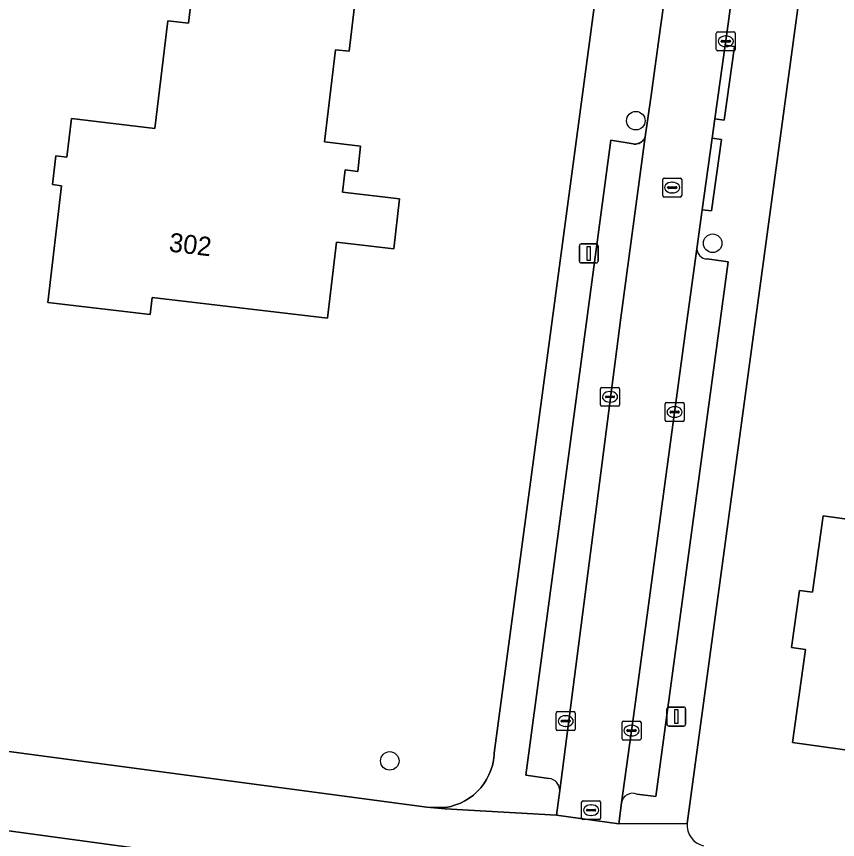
# Model space of a CAD drawing. Extents: x 161692 to 162379, y 380760 to 381678.
# Drawn here: x 161866.5 to 161909.81, y 380830.74 to 380874.19 of the extents above; entities that cross this region are included whole.
import ezdxf

# ---------------------------------------------------------------- set-up
doc = ezdxf.new("R2010")
doc.units = 0
for name, color, linetype in [('IMGEO_Boom', 7, 'Continuous'), ('IMGEO_Erf', 7, 'Continuous'), ('IMGEO_Kolk', 7, 'Continuous'), ('IMGEO_Lichtmast', 7, 'Continuous'), ('IMGEO_Pand', 7, 'Continuous'), ('IMGEO_Pand_nummerreeks', 7, 'Continuous'), ('IMGEO_Parkeervlak_open', 7, 'Continuous'), ('IMGEO_Rijbaan_lokaal_open', 7, 'Continuous'), ('IMGEO_Rioolput', 7, 'Continuous'), ('IMGEO_Voetpad_open', 7, 'Continuous')]:
    doc.layers.add(name, color=color, linetype=linetype)

msp = doc.modelspace()

# ---------------------------------------------------------------- linework, layer by layer
at = {"layer": 'IMGEO_Boom'}
for centre in [(161899.168, 380868.685), (161903.222, 380862.217), (161886.188, 380834.894)]:
    msp.add_circle(centre, 0.489, dxfattribs=at)
at = {"layer": 'IMGEO_Erf'}
for points in [[(161910.721, 380896.815), (161901.878, 380831.597)], [(161819.323, 380841.622), (161837.528, 380839.198), (161844.689, 380838.245), (161888.15, 380832.459), (161889.139, 380832.444), (161889.404, 380832.497), (161889.663, 380832.572), (161889.914, 380832.671), (161890.155, 380832.791), (161890.385, 380832.933), (161890.601, 380833.094), (161890.802, 380833.275), (161890.986, 380833.472), (161891.151, 380833.685), (161891.297, 380833.912), (161891.422, 380834.151), (161891.525, 380834.4), (161891.605, 380834.658), (161891.663, 380834.922), (161891.696, 380835.189), (161891.703, 380835.311), (161897.898, 380881.646)], [(161885.017, 380880.543), (161884.049, 380872.349), (161883.323, 380872.435), (161882.747, 380867.565), (161884.653, 380867.339), (161884.496, 380866.013), (161883.835, 380866.091), (161883.696, 380864.912), (161886.706, 380864.557), (161886.395, 380861.923), (161883.384, 380862.279), (161882.909, 380858.256), (161873.659, 380859.349), (161873.553, 380858.456), (161868.145, 380859.095), (161868.873, 380865.255), (161868.395, 380865.312), (161868.575, 380866.836), (161869.159, 380866.767), (161869.399, 380868.8), (161873.803, 380868.279), (161874.475, 380873.965), (161875.566, 380873.836), (161876.477, 380881.552)]]:
    msp.add_lwpolyline(points, dxfattribs=at)
msp.add_lwpolyline([(161914.388, 380834.934), (161913.768, 380835.021), (161913.661, 380834.259), (161910.612, 380834.687), (161910.713, 380835.404), (161907.438, 380835.864), (161908.128, 380840.779), (161907.384, 380840.883), (161907.807, 380843.895), (161908.487, 380843.799), (161909.053, 380847.832), (161912.206, 380847.389), (161911.784, 380844.384), (161915.639, 380843.843), (161915.083, 380839.886)], close=True, dxfattribs=at)
msp.add_arc((161902.979, 380831.498), 1.105, 174.8847, 257.3609, dxfattribs=at)
at = {"layer": 'IMGEO_Kolk'}
for p, q in [((161903.416, 380872.451), (161903.416, 380873.303)), ((161903.491, 380873.377), (161904.343, 380873.377)), ((161903.904, 380873.157), (161903.929, 380873.157)), ((161904.417, 380873.303), (161904.417, 380872.451)), ((161903.675, 380872.871), (161903.675, 380872.883)), ((161904.113, 380872.834), (161903.715, 380872.834)), ((161903.718, 380872.92), (161904.116, 380872.92)), ((161904.159, 380872.883), (161904.159, 380872.871)), ((161904.343, 380872.377), (161903.491, 380872.377)), ((161903.927, 380872.597), (161903.902, 380872.597)), ((161897.307, 380853.686), (161897.307, 380854.538)), ((161897.382, 380854.612), (161898.234, 380854.612)), ((161898.308, 380854.538), (161898.308, 380853.686)), ((161897.566, 380854.106), (161897.566, 380854.118)), ((161898.004, 380854.069), (161897.606, 380854.069)), ((161897.609, 380854.155), (161898.007, 380854.155)), ((161897.795, 380854.392), (161897.82, 380854.392)), ((161898.05, 380854.118), (161898.05, 380854.106)), ((161898.234, 380853.612), (161897.382, 380853.612)), ((161897.818, 380853.832), (161897.793, 380853.832)), ((161900.714, 380852.883), (161900.714, 380853.735)), ((161900.789, 380853.809), (161901.641, 380853.809)), ((161901.202, 380853.589), (161901.227, 380853.589)), ((161901.715, 380853.735), (161901.715, 380852.883)), ((161900.973, 380853.303), (161900.973, 380853.315)), ((161901.411, 380853.266), (161901.013, 380853.266)), ((161901.016, 380853.352), (161901.414, 380853.352)), ((161901.457, 380853.315), (161901.457, 380853.303)), ((161901.641, 380852.809), (161900.789, 380852.809)), ((161901.225, 380853.029), (161901.2, 380853.029)), ((161895.044, 380837.496), (161895.896, 380837.496)), ((161894.969, 380836.57), (161894.969, 380837.422)), ((161895.457, 380837.276), (161895.482, 380837.276)), ((161895.97, 380837.422), (161895.97, 380836.57)), ((161895.228, 380836.99), (161895.228, 380837.002)), ((161895.666, 380836.953), (161895.268, 380836.953)), ((161895.271, 380837.039), (161895.669, 380837.039)), ((161895.48, 380836.716), (161895.455, 380836.716)), ((161895.712, 380837.002), (161895.712, 380836.99)), ((161898.442, 380836.068), (161898.442, 380836.92)), ((161898.517, 380836.994), (161899.369, 380836.994)), ((161898.93, 380836.774), (161898.955, 380836.774)), ((161899.443, 380836.92), (161899.443, 380836.068)), ((161895.896, 380836.496), (161895.044, 380836.496)), ((161898.701, 380836.488), (161898.701, 380836.5)), ((161899.139, 380836.451), (161898.741, 380836.451)), ((161898.744, 380836.537), (161899.142, 380836.537)), ((161898.953, 380836.214), (161898.928, 380836.214)), ((161899.185, 380836.5), (161899.185, 380836.488)), ((161899.369, 380835.994), (161898.517, 380835.994))]:
    msp.add_line(p, q, dxfattribs=at)
for points in [[(161903.416, 380872.451), (161903.416, 380873.303)], [(161903.491, 380873.377), (161904.343, 380873.377)], [(161904.417, 380873.303), (161904.417, 380872.451)], [(161904.343, 380872.377), (161903.491, 380872.377)], [(161897.307, 380853.686), (161897.307, 380854.538)], [(161897.382, 380854.612), (161898.234, 380854.612)], [(161898.308, 380854.538), (161898.308, 380853.686)], [(161898.234, 380853.612), (161897.382, 380853.612)], [(161900.714, 380852.883), (161900.714, 380853.735)], [(161900.789, 380853.809), (161901.641, 380853.809)], [(161901.715, 380853.735), (161901.715, 380852.883)], [(161901.641, 380852.809), (161900.789, 380852.809)], [(161895.044, 380837.496), (161895.896, 380837.496)], [(161894.969, 380836.57), (161894.969, 380837.422)], [(161895.97, 380837.422), (161895.97, 380836.57)], [(161898.442, 380836.068), (161898.442, 380836.92)], [(161898.517, 380836.994), (161899.369, 380836.994)], [(161899.443, 380836.92), (161899.443, 380836.068)], [(161895.896, 380836.496), (161895.044, 380836.496)], [(161899.369, 380835.994), (161898.517, 380835.994)]]:
    msp.add_lwpolyline(points, dxfattribs=at)
for centre, radius, start, end in [((161903.493, 380873.301), 0.0765, 91.552, 178.448), ((161903.493, 380873.301), 0.0765, 91.552, 178.448), ((161904.341, 380873.301), 0.0765, 1.552, 88.448), ((161904.341, 380873.301), 0.0765, 1.552, 88.448), ((161903.715, 380872.88), 0.0403, 85.8775, 175.7526), ((161903.712, 380872.87), 0.0366, 178.938, 274.7102), ((161904.116, 380872.877), 0.043, 264.8664, 352.4533), ((161904.12, 380872.882), 0.0386, 1.7309, 96.639), ((161903.493, 380872.453), 0.0765, 181.552, 268.448), ((161903.493, 380872.453), 0.0765, 181.552, 268.448), ((161904.341, 380872.453), 0.0765, 271.552, 358.448), ((161904.341, 380872.453), 0.0765, 271.552, 358.448), ((161897.384, 380854.536), 0.0765, 91.552, 178.448), ((161897.384, 380854.536), 0.0765, 91.552, 178.448), ((161898.232, 380854.536), 0.0765, 1.552, 88.448), ((161898.232, 380854.536), 0.0765, 1.552, 88.448), ((161897.606, 380854.115), 0.0403, 85.8775, 175.7526), ((161897.603, 380854.105), 0.0366, 178.938, 274.7102), ((161898.007, 380854.112), 0.043, 264.8664, 352.4533), ((161898.011, 380854.117), 0.0386, 1.7309, 96.639), ((161897.384, 380853.688), 0.0765, 181.552, 268.448), ((161897.384, 380853.688), 0.0765, 181.552, 268.448), ((161898.232, 380853.688), 0.0765, 271.552, 358.448), ((161898.232, 380853.688), 0.0765, 271.552, 358.448), ((161900.791, 380853.733), 0.0765, 91.552, 178.448), ((161900.791, 380853.733), 0.0765, 91.552, 178.448), ((161901.639, 380853.733), 0.0765, 1.552, 88.448), ((161901.639, 380853.733), 0.0765, 1.552, 88.448), ((161901.013, 380853.312), 0.0403, 85.8775, 175.7526), ((161901.01, 380853.302), 0.0366, 178.938, 274.7102), ((161901.414, 380853.309), 0.043, 264.8664, 352.4533), ((161901.418, 380853.314), 0.0386, 1.7309, 96.639), ((161900.791, 380852.885), 0.0765, 181.552, 268.448), ((161900.791, 380852.885), 0.0765, 181.552, 268.448), ((161901.639, 380852.885), 0.0765, 271.552, 358.448), ((161901.639, 380852.885), 0.0765, 271.552, 358.448), ((161895.046, 380837.42), 0.0765, 91.552, 178.448), ((161895.046, 380837.42), 0.0765, 91.552, 178.448), ((161895.894, 380837.42), 0.0765, 1.552, 88.448), ((161895.894, 380837.42), 0.0765, 1.552, 88.448), ((161895.268, 380836.999), 0.0403, 85.8775, 175.7526), ((161895.265, 380836.989), 0.0366, 178.938, 274.7102), ((161895.669, 380836.996), 0.043, 264.8664, 352.4533), ((161895.673, 380837.001), 0.0386, 1.7309, 96.639), ((161898.519, 380836.918), 0.0765, 91.552, 178.448), ((161898.519, 380836.918), 0.0765, 91.552, 178.448), ((161899.367, 380836.918), 0.0765, 1.552, 88.448), ((161899.367, 380836.918), 0.0765, 1.552, 88.448), ((161895.046, 380836.572), 0.0765, 181.552, 268.448), ((161895.046, 380836.572), 0.0765, 181.552, 268.448), ((161895.894, 380836.572), 0.0765, 271.552, 358.448), ((161895.894, 380836.572), 0.0765, 271.552, 358.448), ((161898.741, 380836.497), 0.0403, 85.8775, 175.7526), ((161898.738, 380836.487), 0.0366, 178.938, 274.7102), ((161899.142, 380836.494), 0.043, 264.8664, 352.4533), ((161899.146, 380836.499), 0.0386, 1.7309, 96.639), ((161898.519, 380836.07), 0.0765, 181.552, 268.448), ((161898.519, 380836.07), 0.0765, 181.552, 268.448), ((161899.367, 380836.07), 0.0765, 271.552, 358.448), ((161899.367, 380836.07), 0.0765, 271.552, 358.448)]:
    msp.add_arc(centre, radius, start, end, dxfattribs=at)
for centre, major_axis, ratio, start_param, end_param in [((161903.903, 380872.877), (-0.387, 0.002), 0.722429, 4.712389, 7.853982), ((161903.928, 380872.877), (-0.39, 0.002), 0.717154, 1.570796, 4.712389), ((161897.794, 380854.112), (-0.387, 0.002), 0.722429, 4.712389, 7.853982), ((161897.819, 380854.112), (-0.39, 0.002), 0.717154, 1.570796, 4.712389), ((161901.201, 380853.309), (-0.387, 0.002), 0.722429, 4.712389, 7.853982), ((161901.226, 380853.309), (-0.39, 0.002), 0.717154, 1.570796, 4.712389), ((161895.456, 380836.996), (-0.387, 0.002), 0.722429, 4.712389, 7.853982), ((161895.481, 380836.996), (-0.39, 0.002), 0.717154, 1.570796, 4.712389), ((161898.929, 380836.494), (-0.387, 0.002), 0.722429, 4.712389, 7.853982), ((161898.954, 380836.494), (-0.39, 0.002), 0.717154, 1.570796, 4.712389)]:
    msp.add_ellipse(centre, major_axis=major_axis, ratio=ratio, start_param=start_param, end_param=end_param, dxfattribs=at)
at = {"layer": 'IMGEO_Lichtmast'}
for p, q in [((161896.189, 380861.279), (161896.189, 380862.079)), ((161896.189, 380862.079), (161896.189, 380861.279)), ((161896.289, 380862.179), (161897.079, 380862.179)), ((161897.079, 380862.179), (161896.289, 380862.179)), ((161897.179, 380862.079), (161897.179, 380861.279)), ((161897.179, 380861.279), (161897.179, 380862.079)), ((161897.079, 380861.179), (161896.289, 380861.179)), ((161896.289, 380861.179), (161897.079, 380861.179)), ((161900.808, 380836.836), (161900.808, 380837.636)), ((161900.808, 380837.636), (161900.808, 380836.836)), ((161900.908, 380837.736), (161901.698, 380837.736)), ((161901.698, 380837.736), (161900.908, 380837.736)), ((161901.798, 380837.636), (161901.798, 380836.836)), ((161901.798, 380836.836), (161901.798, 380837.636)), ((161901.698, 380836.736), (161900.908, 380836.736)), ((161900.908, 380836.736), (161901.698, 380836.736))]:
    msp.add_line(p, q, dxfattribs=at)
for points in [[(161896.609, 380862.054), (161896.759, 380862.054), (161896.759, 380861.304), (161896.609, 380861.304), (161896.609, 380862.054)], [(161901.228, 380837.611), (161901.378, 380837.611), (161901.378, 380836.861), (161901.228, 380836.861), (161901.228, 380837.611)]]:
    msp.add_lwpolyline(points, dxfattribs=at)
for centre, start, end in [((161896.289, 380862.079), 90, 180), ((161896.289, 380862.079), 90, 180), ((161897.079, 380862.079), 0, 90), ((161897.079, 380862.079), 360, 90), ((161896.289, 380861.279), 180, 270), ((161896.289, 380861.279), 180, 270), ((161897.079, 380861.279), 270, 0), ((161897.079, 380861.279), 270, 0), ((161900.908, 380837.636), 90, 180), ((161900.908, 380837.636), 90, 180), ((161901.698, 380837.636), 0, 90), ((161901.698, 380837.636), 360, 90), ((161900.908, 380836.836), 180, 270), ((161900.908, 380836.836), 180, 270), ((161901.698, 380836.836), 270, 0), ((161901.698, 380836.836), 270, 0)]:
    msp.add_arc(centre, 0.1, start, end, dxfattribs=at)
at = {"layer": 'IMGEO_Pand'}
msp.add_lwpolyline([(161876.477, 380881.552), (161875.566, 380873.836), (161874.475, 380873.965), (161873.803, 380868.279), (161869.399, 380868.8), (161869.159, 380866.767), (161868.575, 380866.836), (161868.395, 380865.312), (161868.873, 380865.255), (161868.145, 380859.095), (161873.553, 380858.456), (161873.659, 380859.349), (161882.909, 380858.256), (161883.384, 380862.279), (161886.395, 380861.923), (161886.706, 380864.557), (161883.696, 380864.912), (161883.835, 380866.091), (161884.496, 380866.013), (161884.653, 380867.339), (161882.747, 380867.565), (161883.323, 380872.435), (161884.049, 380872.349), (161885.017, 380880.543)], dxfattribs=at)
msp.add_lwpolyline([(161915.083, 380839.886), (161915.639, 380843.843), (161911.784, 380844.384), (161912.206, 380847.389), (161909.053, 380847.832), (161908.487, 380843.799), (161907.807, 380843.895), (161907.384, 380840.883), (161908.128, 380840.779), (161907.438, 380835.864), (161910.713, 380835.404), (161910.612, 380834.687), (161913.661, 380834.259), (161913.768, 380835.021), (161914.388, 380834.934)], close=True, dxfattribs=at)
at = {"layer": 'IMGEO_Parkeervlak_open'}
for points in [[(161898.376, 380858.274), (161899.67, 380867.843), (161899.653, 380867.799), (161899.631, 380867.753), (161899.604, 380867.709), (161899.574, 380867.668), (161899.54, 380867.629), (161899.503, 380867.594), (161899.463, 380867.562), (161899.42, 380867.534), (161899.375, 380867.51), (161899.328, 380867.49), (161899.279, 380867.474), (161899.229, 380867.463), (161899.178, 380867.456), (161899.127, 380867.454), (161899.076, 380867.456), (161899.025, 380867.463), (161897.844, 380867.651), (161893.365, 380834.138), (161894.584, 380833.974)], [(161902.386, 380861.917), (161901.84, 380857.97), (161900.546, 380848.34), (161899.099, 380837.63), (161898.411, 380832.678)], [(161899.225, 380833.14), (161900.228, 380833.016), (161904.042, 380861.228), (161902.924, 380861.391)], [(161895.164, 380833.34), (161898.376, 380858.274)], [(161886.625, 380828.406), (161844.094, 380834.202), (161836.995, 380835.21), (161818.781, 380837.656), (161818.579, 380835.777), (161889.378, 380826.116)]]:
    msp.add_lwpolyline(points, dxfattribs=at)
for centre, radius, start, end in [((161902.934, 380861.94), 0.549, 182.3766, 268.9157), ((161894.503, 380833.318), 0.661, 1.9268, 82.9794), ((161898.998, 380832.592), 0.593, 67.4605, 171.6952)]:
    msp.add_arc(centre, radius, start, end, dxfattribs=at)
at = {"layer": 'IMGEO_Rijbaan_lokaal_open'}
msp.add_lwpolyline([(161900.658, 380874.998), (161900.479, 380873.631), (161899.956, 380869.886), (161899.67, 380867.843), (161898.376, 380858.274), (161895.164, 380833.34), (161894.983, 380832.038), (161898.276, 380831.581), (161898.411, 380832.678), (161899.099, 380837.63), (161900.546, 380848.34), (161901.84, 380857.97), (161902.386, 380861.917), (161902.672, 380863.988), (161903.194, 380867.761), (161903.339, 380868.789), (161903.887, 380872.675), (161904.047, 380873.807), (161904.502, 380877.256)], dxfattribs=at)
at = {"layer": 'IMGEO_Rioolput'}
for p, q in [((161900.587, 380864.73), (161900.587, 380865.582)), ((161900.662, 380865.656), (161901.514, 380865.656)), ((161901.075, 380865.436), (161901.1, 380865.436)), ((161901.588, 380865.582), (161901.588, 380864.73)), ((161900.846, 380865.15), (161900.846, 380865.162)), ((161901.284, 380865.113), (161900.886, 380865.113)), ((161900.889, 380865.199), (161901.287, 380865.199)), ((161901.098, 380864.876), (161901.073, 380864.876)), ((161901.33, 380865.162), (161901.33, 380865.15)), ((161901.514, 380864.656), (161900.662, 380864.656)), ((161896.31, 380831.869), (161896.31, 380832.721)), ((161896.385, 380832.795), (161897.237, 380832.795)), ((161897.311, 380832.721), (161897.311, 380831.869)), ((161896.569, 380832.289), (161896.569, 380832.301)), ((161896.612, 380832.338), (161897.01, 380832.338)), ((161896.798, 380832.575), (161896.823, 380832.575)), ((161897.053, 380832.301), (161897.053, 380832.289)), ((161897.007, 380832.252), (161896.609, 380832.252)), ((161896.821, 380832.015), (161896.796, 380832.015)), ((161897.237, 380831.795), (161896.385, 380831.795))]:
    msp.add_line(p, q, dxfattribs=at)
for points in [[(161900.587, 380864.73), (161900.587, 380865.582)], [(161900.662, 380865.656), (161901.514, 380865.656)], [(161901.588, 380865.582), (161901.588, 380864.73)], [(161901.514, 380864.656), (161900.662, 380864.656)], [(161896.31, 380831.869), (161896.31, 380832.721)], [(161896.385, 380832.795), (161897.237, 380832.795)], [(161897.311, 380832.721), (161897.311, 380831.869)], [(161897.237, 380831.795), (161896.385, 380831.795)]]:
    msp.add_lwpolyline(points, dxfattribs=at)
for centre, radius, start, end in [((161900.664, 380865.58), 0.0765, 91.552, 178.448), ((161900.664, 380865.58), 0.0765, 91.552, 178.448), ((161901.512, 380865.58), 0.0765, 1.552, 88.448), ((161901.512, 380865.58), 0.0765, 1.552, 88.448), ((161900.886, 380865.159), 0.0403, 85.8775, 175.7526), ((161900.883, 380865.149), 0.0366, 178.938, 274.7102), ((161901.287, 380865.156), 0.043, 264.8664, 352.4533), ((161901.291, 380865.161), 0.0386, 1.7309, 96.639), ((161900.664, 380864.732), 0.0765, 181.552, 268.448), ((161900.664, 380864.732), 0.0765, 181.552, 268.448), ((161901.512, 380864.732), 0.0765, 271.552, 358.448), ((161901.512, 380864.732), 0.0765, 271.552, 358.448), ((161896.387, 380832.719), 0.0765, 91.552, 178.448), ((161896.387, 380832.719), 0.0765, 91.552, 178.448), ((161897.235, 380832.719), 0.0765, 1.552, 88.448), ((161897.235, 380832.719), 0.0765, 1.552, 88.448), ((161896.609, 380832.298), 0.0403, 85.8775, 175.7526), ((161896.606, 380832.288), 0.0366, 178.938, 274.7102), ((161897.01, 380832.295), 0.043, 264.8664, 352.4533), ((161897.014, 380832.3), 0.0386, 1.7309, 96.639), ((161896.387, 380831.871), 0.0765, 181.552, 268.448), ((161896.387, 380831.871), 0.0765, 181.552, 268.448), ((161897.235, 380831.871), 0.0765, 271.552, 358.448), ((161897.235, 380831.871), 0.0765, 271.552, 358.448)]:
    msp.add_arc(centre, radius, start, end, dxfattribs=at)
for centre, major_axis, ratio, start_param, end_param in [((161901.074, 380865.156), (-0.387, 0.002), 0.722429, 4.712389, 7.853982), ((161901.099, 380865.156), (-0.39, 0.002), 0.717154, 1.570796, 4.712389), ((161896.797, 380832.295), (-0.387, 0.002), 0.722429, 4.712389, 7.853982), ((161896.822, 380832.295), (-0.39, 0.002), 0.717154, 1.570796, 4.712389)]:
    msp.add_ellipse(centre, major_axis=major_axis, ratio=ratio, start_param=start_param, end_param=end_param, dxfattribs=at)
at = {"layer": 'IMGEO_Voetpad_open'}
for points in [[(161898.411, 380832.678), (161898.276, 380831.581), (161901.878, 380831.597), (161910.721, 380896.815)], [(161897.898, 380881.646), (161891.703, 380835.311), (161891.696, 380835.189), (161891.663, 380834.922), (161891.605, 380834.658), (161891.525, 380834.4), (161891.422, 380834.151), (161891.297, 380833.912), (161891.151, 380833.685), (161890.986, 380833.472), (161890.802, 380833.275), (161890.601, 380833.094), (161890.385, 380832.933), (161890.155, 380832.791), (161889.914, 380832.671), (161889.663, 380832.572), (161889.404, 380832.497), (161889.139, 380832.444), (161888.15, 380832.459), (161889.111, 380832.366), (161894.983, 380832.038), (161895.164, 380833.34)], [(161904.502, 380877.256), (161904.047, 380873.807), (161903.887, 380872.675), (161904.381, 380872.604), (161903.833, 380868.718), (161903.339, 380868.789), (161903.194, 380867.761), (161903.689, 380867.693), (161903.167, 380863.92), (161902.672, 380863.988), (161902.386, 380861.917)], [(161894.584, 380833.974), (161893.365, 380834.138), (161897.844, 380867.651), (161899.025, 380867.463), (161899.076, 380867.456), (161899.127, 380867.454), (161899.178, 380867.456), (161899.229, 380867.463), (161899.279, 380867.474), (161899.328, 380867.49), (161899.375, 380867.51), (161899.42, 380867.534), (161899.463, 380867.562), (161899.503, 380867.594), (161899.54, 380867.629), (161899.574, 380867.668), (161899.604, 380867.709), (161899.631, 380867.753), (161899.653, 380867.799), (161899.67, 380867.843), (161899.956, 380869.886), (161900.479, 380873.631), (161900.658, 380874.998)], [(161902.924, 380861.391), (161904.042, 380861.228), (161900.228, 380833.016), (161899.225, 380833.14)], [(161901.878, 380831.597), (161898.276, 380831.581), (161894.983, 380832.038), (161889.111, 380832.366), (161888.15, 380832.459), (161844.689, 380838.245), (161844.094, 380834.202), (161886.625, 380828.406)]]:
    msp.add_lwpolyline(points, dxfattribs=at)
for points in [[(161903.887, 380872.675), (161903.339, 380868.789), (161903.833, 380868.718), (161904.381, 380872.604)], [(161902.672, 380863.988), (161903.167, 380863.92), (161903.689, 380867.693), (161903.194, 380867.761)]]:
    msp.add_lwpolyline(points, close=True, dxfattribs=at)
for centre, radius, start, end in [((161902.934, 380861.94), 0.549, 182.3766, 268.9157), ((161894.503, 380833.318), 0.661, 1.9268, 82.9794), ((161898.998, 380832.592), 0.593, 67.4605, 171.6952), ((161902.979, 380831.498), 1.105, 174.8847, 257.3609)]:
    msp.add_arc(centre, radius, start, end, dxfattribs=at)

# ---------------------------------------------------------------- texts
at = {"layer": 'IMGEO_Pand_nummerreeks'}
msp.add_text('302', height=1, rotation=353.2611, dxfattribs=at).set_placement((161874.504, 380861.787))

doc.saveas('drawing.dxf')
